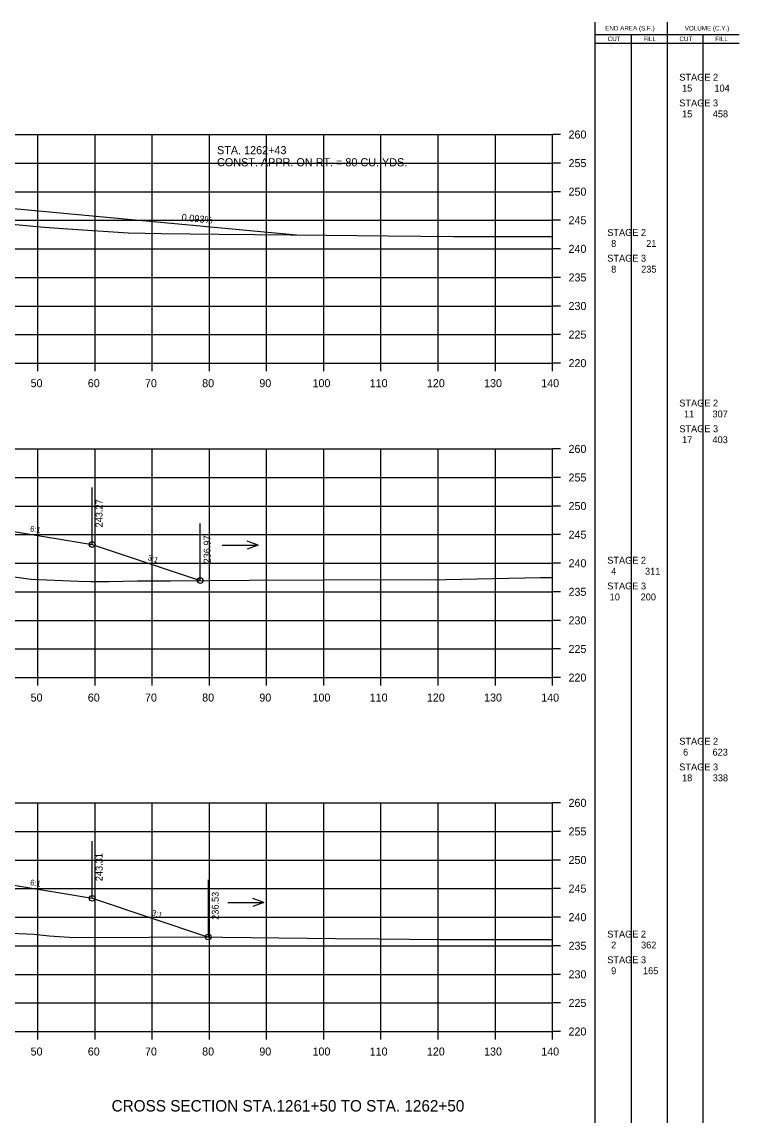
# Model space of a CAD drawing. Extents: x 1342547 to 1344156, y -1532351 to -1517216.
# Drawn here: x 1342750.1 to 1342875.5, y -1525520.3 to -1525327.7 of the extents above; entities that cross this region are included whole.
import ezdxf

# ---------------------------------------------------------------- set-up
doc = ezdxf.new("R2010")
doc.units = 0
for name, color, linetype in [('Level 2', 7, 'Continuous'), ('R_Axis', 7, 'Continuous'), ('R_Axis Annot', 7, 'Continuous'), ('R_Border Notes', 7, 'Continuous'), ('R_Draft', 7, 'Continuous'), ('R_Drive', 7, 'Continuous'), ('R_Exist Surface', 7, 'Continuous'), ('R_Fin Surface', 7, 'Continuous'), ('R_Grid', 7, 'Continuous'), ('R_No Plot', 7, 'Continuous'), ('R_Water', 7, 'Continuous'), ('R_Xsect Elev', 7, 'Continuous'), ('R_Xsect Slope', 7, 'Continuous')]:
    doc.layers.add(name, color=color, linetype=linetype)

msp = doc.modelspace()

# ---------------------------------------------------------------- linework, layer by layer
at = {"layer": 'Level 2'}
for p, q in [((1342850.33, -1525520.33), (1342850.32, -1525327.73)), ((1342862.99, -1525520.33), (1342862.99, -1525327.73)), ((1342850.32, -1525329.89), (1342863.59, -1525329.89)), ((1342856.66, -1525520.33), (1342856.66, -1525329.89)), ((1342863.59, -1525329.89), (1342875.48, -1525329.89)), ((1342869.23, -1525520.33), (1342869.23, -1525329.89)), ((1342850.32, -1525331.45), (1342863.59, -1525331.45)), ((1342863.59, -1525331.45), (1342875.48, -1525331.45))]:
    msp.add_line(p, q, dxfattribs=at)
at = {"layer": 'R_Axis'}
for p, q in [((1342842.87, -1525387.41), (1342842.87, -1525347.41)), ((1342844.27, -1525347.41), (1342842.87, -1525347.41)), ((1342844.27, -1525352.41), (1342842.87, -1525352.41)), ((1342844.27, -1525357.41), (1342842.87, -1525357.41)), ((1342844.27, -1525362.41), (1342842.87, -1525362.41)), ((1342844.27, -1525367.41), (1342842.87, -1525367.41)), ((1342844.27, -1525372.41), (1342842.87, -1525372.41)), ((1342844.27, -1525377.41), (1342842.87, -1525377.41)), ((1342844.27, -1525382.41), (1342842.87, -1525382.41)), ((1342562.87, -1525387.41), (1342842.87, -1525387.41)), ((1342752.87, -1525388.81), (1342752.87, -1525387.41)), ((1342762.87, -1525388.81), (1342762.87, -1525387.41)), ((1342772.87, -1525388.81), (1342772.87, -1525387.41)), ((1342782.87, -1525388.81), (1342782.87, -1525387.41)), ((1342792.87, -1525388.81), (1342792.87, -1525387.41)), ((1342802.87, -1525388.81), (1342802.87, -1525387.41)), ((1342812.87, -1525388.81), (1342812.87, -1525387.41)), ((1342822.87, -1525388.81), (1342822.87, -1525387.41)), ((1342832.87, -1525388.81), (1342832.87, -1525387.41)), ((1342842.87, -1525388.81), (1342842.87, -1525387.41)), ((1342844.27, -1525387.41), (1342842.87, -1525387.41)), ((1342842.87, -1525442.41), (1342842.87, -1525402.41)), ((1342844.27, -1525402.41), (1342842.87, -1525402.41)), ((1342844.27, -1525407.41), (1342842.87, -1525407.41)), ((1342844.27, -1525412.41), (1342842.87, -1525412.41)), ((1342844.27, -1525417.41), (1342842.87, -1525417.41)), ((1342844.27, -1525422.41), (1342842.87, -1525422.41)), ((1342844.27, -1525427.41), (1342842.87, -1525427.41)), ((1342844.27, -1525432.41), (1342842.87, -1525432.41)), ((1342844.27, -1525437.41), (1342842.87, -1525437.41)), ((1342562.87, -1525442.41), (1342842.87, -1525442.41)), ((1342752.87, -1525443.81), (1342752.87, -1525442.41)), ((1342762.87, -1525443.81), (1342762.87, -1525442.41)), ((1342772.87, -1525443.81), (1342772.87, -1525442.41)), ((1342782.87, -1525443.81), (1342782.87, -1525442.41)), ((1342792.87, -1525443.81), (1342792.87, -1525442.41)), ((1342802.87, -1525443.81), (1342802.87, -1525442.41)), ((1342812.87, -1525443.81), (1342812.87, -1525442.41)), ((1342822.87, -1525443.81), (1342822.87, -1525442.41)), ((1342832.87, -1525443.81), (1342832.87, -1525442.41)), ((1342842.87, -1525443.81), (1342842.87, -1525442.41)), ((1342844.27, -1525442.41), (1342842.87, -1525442.41)), ((1342842.87, -1525504.33), (1342842.87, -1525464.33)), ((1342844.27, -1525464.33), (1342842.87, -1525464.33)), ((1342844.27, -1525469.33), (1342842.87, -1525469.33)), ((1342844.27, -1525474.33), (1342842.87, -1525474.33)), ((1342844.27, -1525479.33), (1342842.87, -1525479.33)), ((1342844.27, -1525484.33), (1342842.87, -1525484.33)), ((1342844.27, -1525489.33), (1342842.87, -1525489.33)), ((1342844.27, -1525494.33), (1342842.87, -1525494.33)), ((1342844.27, -1525499.33), (1342842.87, -1525499.33)), ((1342562.87, -1525504.33), (1342842.87, -1525504.33)), ((1342752.87, -1525505.73), (1342752.87, -1525504.33)), ((1342762.87, -1525505.73), (1342762.87, -1525504.33)), ((1342772.87, -1525505.73), (1342772.87, -1525504.33)), ((1342782.87, -1525505.73), (1342782.87, -1525504.33)), ((1342792.87, -1525505.73), (1342792.87, -1525504.33)), ((1342802.87, -1525505.73), (1342802.87, -1525504.33)), ((1342812.87, -1525505.73), (1342812.87, -1525504.33)), ((1342822.87, -1525505.73), (1342822.87, -1525504.33)), ((1342832.87, -1525505.73), (1342832.87, -1525504.33)), ((1342842.87, -1525505.73), (1342842.87, -1525504.33)), ((1342844.27, -1525504.33), (1342842.87, -1525504.33))]:
    msp.add_line(p, q, dxfattribs=at)
at = {"layer": 'R_Drive'}
msp.add_lwpolyline([(1342734.37, -1525360.27), (1342747.37, -1525360.23), (1342798.1, -1525364.96)], dxfattribs=at)
at = {"layer": 'R_Exist Surface'}
for points in [[(1342739.99, -1525362.33), (1342754.02, -1525363.62), (1342758.13, -1525363.89), (1342768.63, -1525364.62), (1342774.49, -1525364.74), (1342784.5, -1525364.82), (1342803.26, -1525365.01), (1342814.12, -1525365.13), (1342825.55, -1525365.25), (1342828.24, -1525365.24), (1342832.23, -1525365.24), (1342838.33, -1525365.24), (1342842.87, -1525365.24)], [(1342748.7, -1525424.8), (1342751.71, -1525425.2), (1342759.94, -1525425.57), (1342762.15, -1525425.62), (1342765.32, -1525425.61), (1342770.22, -1525425.5), (1342776.07, -1525425.47), (1342789.83, -1525425.38), (1342802.77, -1525425.29), (1342812.77, -1525425.27), (1342821.46, -1525425.33), (1342840.78, -1525424.93), (1342842.54, -1525424.92), (1342842.87, -1525424.91)], [(1342748.27, -1525487.1), (1342752.15, -1525487.31), (1342754.86, -1525487.6), (1342758.35, -1525487.84), (1342764.4, -1525487.9), (1342780.2, -1525487.77), (1342804.93, -1525488.08), (1342812.5, -1525488.1), (1342823.2, -1525488.23), (1342842.87, -1525488.25)]]:
    msp.add_lwpolyline(points, dxfattribs=at)
at = {"layer": 'R_Fin Surface'}
for points in [[(1342616.4, -1525428.13), (1342643.37, -1525419.14), (1342657.09, -1525416.85), (1342665.37, -1525415.47), (1342671.37, -1525415.23), (1342673.37, -1525415.19), (1342702.87, -1525414.6), (1342732.37, -1525415.19), (1342734.37, -1525415.23), (1342740.37, -1525415.47), (1342748.64, -1525416.85), (1342762.37, -1525419.14), (1342781.26, -1525425.44)], [(1342615.34, -1525490.37), (1342643.37, -1525481.03), (1342657.09, -1525478.74), (1342665.37, -1525477.36), (1342671.37, -1525477.12), (1342673.37, -1525477.08), (1342702.87, -1525476.49), (1342732.37, -1525477.08), (1342734.37, -1525477.12), (1342740.37, -1525477.36), (1342748.64, -1525478.74), (1342762.37, -1525481.03), (1342782.68, -1525487.8)]]:
    msp.add_lwpolyline(points, dxfattribs=at)
at = {"layer": 'R_Grid'}
for p, q in [((1342562.87, -1525347.41), (1342842.87, -1525347.41)), ((1342752.87, -1525387.41), (1342752.87, -1525347.41)), ((1342762.87, -1525387.41), (1342762.87, -1525347.41)), ((1342772.87, -1525387.41), (1342772.87, -1525347.41)), ((1342782.87, -1525387.41), (1342782.87, -1525347.41)), ((1342792.87, -1525387.41), (1342792.87, -1525347.41)), ((1342802.87, -1525387.41), (1342802.87, -1525347.41)), ((1342812.87, -1525387.41), (1342812.87, -1525347.41)), ((1342822.87, -1525387.41), (1342822.87, -1525347.41)), ((1342832.87, -1525387.41), (1342832.87, -1525347.41)), ((1342842.87, -1525387.41), (1342842.87, -1525347.41)), ((1342562.87, -1525352.41), (1342842.87, -1525352.41)), ((1342562.87, -1525357.41), (1342842.87, -1525357.41)), ((1342562.87, -1525362.41), (1342842.87, -1525362.41)), ((1342562.87, -1525367.41), (1342842.87, -1525367.41)), ((1342562.87, -1525372.41), (1342842.87, -1525372.41)), ((1342562.87, -1525377.41), (1342842.87, -1525377.41)), ((1342562.87, -1525382.41), (1342842.87, -1525382.41)), ((1342562.87, -1525387.41), (1342842.87, -1525387.41)), ((1342562.87, -1525402.41), (1342842.87, -1525402.41)), ((1342752.87, -1525442.41), (1342752.87, -1525402.41)), ((1342762.87, -1525442.41), (1342762.87, -1525402.41)), ((1342772.87, -1525442.41), (1342772.87, -1525402.41)), ((1342782.87, -1525442.41), (1342782.87, -1525402.41)), ((1342792.87, -1525442.41), (1342792.87, -1525402.41)), ((1342802.87, -1525442.41), (1342802.87, -1525402.41)), ((1342812.87, -1525442.41), (1342812.87, -1525402.41)), ((1342822.87, -1525442.41), (1342822.87, -1525402.41)), ((1342832.87, -1525442.41), (1342832.87, -1525402.41)), ((1342842.87, -1525442.41), (1342842.87, -1525402.41)), ((1342562.87, -1525407.41), (1342842.87, -1525407.41)), ((1342562.87, -1525412.41), (1342842.87, -1525412.41)), ((1342562.87, -1525417.41), (1342842.87, -1525417.41)), ((1342562.87, -1525422.41), (1342842.87, -1525422.41)), ((1342562.87, -1525427.41), (1342842.87, -1525427.41)), ((1342562.87, -1525432.41), (1342842.87, -1525432.41)), ((1342562.87, -1525437.41), (1342842.87, -1525437.41)), ((1342562.87, -1525442.41), (1342842.87, -1525442.41)), ((1342562.87, -1525464.33), (1342842.87, -1525464.33)), ((1342752.87, -1525504.33), (1342752.87, -1525464.33)), ((1342762.87, -1525504.33), (1342762.87, -1525464.33)), ((1342772.87, -1525504.33), (1342772.87, -1525464.33)), ((1342782.87, -1525504.33), (1342782.87, -1525464.33)), ((1342792.87, -1525504.33), (1342792.87, -1525464.33)), ((1342802.87, -1525504.33), (1342802.87, -1525464.33)), ((1342812.87, -1525504.33), (1342812.87, -1525464.33)), ((1342822.87, -1525504.33), (1342822.87, -1525464.33)), ((1342832.87, -1525504.33), (1342832.87, -1525464.33)), ((1342842.87, -1525504.33), (1342842.87, -1525464.33)), ((1342562.87, -1525469.33), (1342842.87, -1525469.33)), ((1342562.87, -1525474.33), (1342842.87, -1525474.33)), ((1342562.87, -1525479.33), (1342842.87, -1525479.33)), ((1342562.87, -1525484.33), (1342842.87, -1525484.33)), ((1342562.87, -1525489.33), (1342842.87, -1525489.33)), ((1342562.87, -1525494.33), (1342842.87, -1525494.33)), ((1342562.87, -1525499.33), (1342842.87, -1525499.33)), ((1342562.87, -1525504.33), (1342842.87, -1525504.33))]:
    msp.add_line(p, q, dxfattribs=at)
at = {"layer": 'R_No Plot'}
for centre in [(1342762.37, -1525419.14), (1342781.26, -1525425.44), (1342762.37, -1525481.03), (1342782.68, -1525487.8)]:
    msp.add_circle(centre, 0.5, dxfattribs=at)
at = {"layer": 'R_Water'}
for p, q in [((1342791.39, -1525419.23), (1342789.46, -1525418.53)), ((1342785.1, -1525419.23), (1342791.39, -1525419.23)), ((1342791.39, -1525419.23), (1342789.46, -1525419.93)), ((1342786.1, -1525481.77), (1342792.39, -1525481.77)), ((1342792.39, -1525481.77), (1342790.46, -1525481.07)), ((1342792.39, -1525481.77), (1342790.46, -1525482.47))]:
    msp.add_line(p, q, dxfattribs=at)
at = {"layer": 'R_Xsect Elev'}
for p, q in [((1342762.37, -1525419.14), (1342762.37, -1525409.14)), ((1342781.26, -1525425.44), (1342781.26, -1525415.44)), ((1342762.37, -1525481.03), (1342762.37, -1525471.03)), ((1342782.68, -1525487.8), (1342782.68, -1525477.8))]:
    msp.add_line(p, q, dxfattribs=at)

# ---------------------------------------------------------------- texts
at = {"layer": 'Level 2'}
for s, height, p in [('END AREA (S.F.)', 0.7937, (1342852.08, -1525329.21)), ('VOLUME (C.Y.)', 0.7937, (1342865.99, -1525329.21)), ('CUT', 0.794, (1342852.5, -1525331.07)), ('FILL', 0.794, (1342858.76, -1525331.07)), ('CUT', 0.794, (1342865.07, -1525331.07)), ('FILL', 0.794, (1342871.33, -1525331.07)), (' STAGE 2 ', 1.2, (1342864.6, -1525337.99)), ('15', 1.2, (1342865.52, -1525339.9)), ('104', 1.2, (1342871.18, -1525339.9)), (' STAGE 3 ', 1.2, (1342864.6, -1525342.49)), ('15', 1.2, (1342865.52, -1525344.4)), ('458', 1.2, (1342870.89, -1525344.4)), (' STAGE 2 ', 1.2, (1342852, -1525365.15)), ('8', 1.2, (1342853.12, -1525367.07)), ('21', 1.2, (1342859.25, -1525367.07)), (' STAGE 3 ', 1.2, (1342852, -1525369.65)), ('8', 1.2, (1342853.12, -1525371.57)), ('235', 1.2, (1342858.37, -1525371.57)), (' STAGE 2 ', 1.2, (1342864.6, -1525394.99)), ('11', 1.2, (1342865.86, -1525396.9)), ('307', 1.2, (1342870.84, -1525396.9)), (' STAGE 3 ', 1.2, (1342864.6, -1525399.49)), ('17', 1.2, (1342865.52, -1525401.4)), ('403', 1.2, (1342870.84, -1525401.4)), (' STAGE 2 ', 1.2, (1342852, -1525422.49)), ('4', 1.2, (1342853.12, -1525424.41)), ('311', 1.2, (1342859.05, -1525424.41)), (' STAGE 3 ', 1.2, (1342852, -1525426.99)), ('10', 1.2, (1342852.87, -1525428.91)), ('200', 1.2, (1342858.28, -1525428.91)), (' STAGE 2 ', 1.2, (1342864.6, -1525454.15)), ('6', 1.2, (1342865.69, -1525456.06)), ('623', 1.2, (1342870.86, -1525456.06)), (' STAGE 3 ', 1.2, (1342864.6, -1525458.65)), ('18', 1.2, (1342865.52, -1525460.56)), ('338', 1.2, (1342870.89, -1525460.56)), (' STAGE 2 ', 1.2, (1342852, -1525487.89)), ('2', 1.2, (1342853.12, -1525489.8)), ('362', 1.2, (1342858.35, -1525489.8)), (' STAGE 3 ', 1.2, (1342852, -1525492.39)), ('9', 1.2, (1342853.12, -1525494.3)), ('165', 1.2, (1342858.69, -1525494.3))]:
    msp.add_text(s, height=height, dxfattribs=at).set_placement(p)
at = {"layer": 'R_Axis Annot'}
for s, p in [('260', (1342845.67, -1525348.11)), ('255', (1342845.67, -1525353.11)), ('250', (1342845.67, -1525358.11)), ('245', (1342845.67, -1525363.11)), ('240', (1342845.67, -1525368.11)), ('235', (1342845.67, -1525373.11)), ('230', (1342845.67, -1525378.11)), ('225', (1342845.67, -1525383.11)), ('220', (1342845.67, -1525388.11)), ('50', (1342751.6, -1525391.61)), ('60', (1342761.6, -1525391.61)), ('70', (1342771.6, -1525391.61)), ('80', (1342781.6, -1525391.61)), ('90', (1342791.6, -1525391.61)), ('100', (1342800.9, -1525391.61)), ('110', (1342810.9, -1525391.61)), ('120', (1342820.9, -1525391.61)), ('130', (1342830.9, -1525391.61)), ('140', (1342840.9, -1525391.61)), ('260', (1342845.67, -1525403.11)), ('255', (1342845.67, -1525408.11)), ('250', (1342845.67, -1525413.11)), ('245', (1342845.67, -1525418.11)), ('240', (1342845.67, -1525423.11)), ('235', (1342845.67, -1525428.11)), ('230', (1342845.67, -1525433.11)), ('225', (1342845.67, -1525438.11)), ('220', (1342845.67, -1525443.11)), ('50', (1342751.6, -1525446.61)), ('60', (1342761.6, -1525446.61)), ('70', (1342771.6, -1525446.61)), ('80', (1342781.6, -1525446.61)), ('90', (1342791.6, -1525446.61)), ('100', (1342800.9, -1525446.61)), ('110', (1342810.9, -1525446.61)), ('120', (1342820.9, -1525446.61)), ('130', (1342830.9, -1525446.61)), ('140', (1342840.9, -1525446.61)), ('260', (1342845.67, -1525465.03)), ('255', (1342845.67, -1525470.03)), ('250', (1342845.67, -1525475.03)), ('245', (1342845.67, -1525480.03)), ('240', (1342845.67, -1525485.03)), ('235', (1342845.67, -1525490.03)), ('230', (1342845.67, -1525495.03)), ('225', (1342845.67, -1525500.03)), ('220', (1342845.67, -1525505.03)), ('50', (1342751.6, -1525508.53)), ('60', (1342761.6, -1525508.53)), ('70', (1342771.6, -1525508.53)), ('80', (1342781.6, -1525508.53)), ('90', (1342791.6, -1525508.53)), ('100', (1342800.9, -1525508.53)), ('110', (1342810.9, -1525508.53)), ('120', (1342820.9, -1525508.53)), ('130', (1342830.9, -1525508.53)), ('140', (1342840.9, -1525508.53))]:
    msp.add_text(s, height=1.4, dxfattribs=at).set_placement(p)
at = {"layer": 'R_Border Notes'}
for s, p in [('STA. 1262+43', (1342784.2, -1525350.85)), ('CONST. APPR. ON RT. = 80 CU. YDS.', (1342784.2, -1525352.97))]:
    msp.add_text(s, height=1.4147, dxfattribs=at).set_placement(p)
at = {"layer": 'R_Draft'}
msp.add_text('CROSS SECTION STA.1261+50 TO STA. 1262+50', height=2, dxfattribs=at).set_placement((1342765.76, -1525518.33))
at = {"layer": 'R_Xsect Elev'}
for s, rotation, p in [('0.093%', 354.6708, (1342777.96, -1525362.48)), ('243.27', 90, (1342764.17, -1525416.14)), ('236.97', 90, (1342783.06, -1525422.44)), ('243.31', 90, (1342764.17, -1525478.03)), ('236.53', 90, (1342784.48, -1525484.8))]:
    msp.add_text(s, height=1.2, rotation=rotation, dxfattribs=at).set_placement(p)
at = {"layer": 'R_Xsect Slope'}
for s, rotation, p in [('6:1', 350.5377, (1342751.45, -1525416.81)), ('3:1', 341.5651, (1342771.97, -1525421.81)), ('6:1', 350.5377, (1342751.45, -1525478.7)), ('3:1', 341.5651, (1342772.68, -1525483.94))]:
    msp.add_text(s, height=1, rotation=rotation, dxfattribs=at).set_placement(p)

doc.saveas('drawing.dxf')
